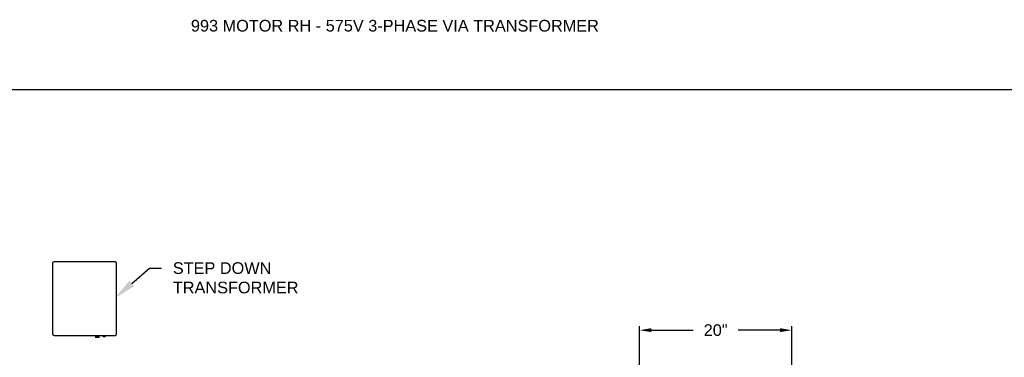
# Model space of a CAD drawing. Header units: inches. Extents: x 170 to 312, y 215 to 248.
# Tile 494 of 557: x 275.19 to 283.1, y 225.34 to 228.05. Entities that reach past the tile are written whole.
import ezdxf
from ezdxf import colors
from ezdxf.entities.mleader import LeaderData, LeaderLine
from ezdxf.math import Vec2, Vec3

# ---------------------------------------------------------------- set-up
doc = ezdxf.new("R2010")
doc.units = ezdxf.units.IN
doc.header["$LTSCALE"] = 0.25
doc.header["$MEASUREMENT"] = 0
doc.layers.add('575V 3-PHASE 60HZ', color=4, linetype='Continuous')
doc.layers.add('ANNOTATIONS', color=1, linetype='Continuous')
doc.styles.add('ARIAL', font='arial.ttf', dxfattribs={"height": 0.09375})
doc.dimstyles.new('STANDARD$0', dxfattribs={"dimtxt": 0.09375, "dimasz": 0.09375, "dimexe": 0.03125, "dimexo": 0.046875, "dimgap": 0.09, "dimtad": 0, "dimtih": 1, "dimtoh": 1, "dimdec": 4, "dimzin": 0, "dimdsep": 46, "dimtxsty": 'ARIAL', "dimcen": 0.09, "dimadec": 0, "dimazin": 0, "dimtfac": 1, "dimtdec": 4, "dimtofl": 0, "dimtmove": 0, "dimatfit": 1, "dimfxl": 1, "dimtolj": 1, "dimtzin": 0, "dimarcsym": 0})

# ---------------------------------------------------------------- blocks, each defined once
blk = doc.blocks.new('*D171')
at = {"layer": 'ANNOTATIONS', "color": 0, "lineweight": -2, "transparency": 16777216}
for p, q in [((280.1715, 223.587), (280.1715, 225.5879)), ((280.2653, 225.5566), (280.6021, 225.5566)), ((281.3011, 225.5566), (280.9643, 225.5566)), ((281.3949, 225.0133), (281.3949, 225.5879))]:
    blk.add_line(p, q, dxfattribs=at)
at = {"layer": 'ANNOTATIONS', "color": 0, "transparency": 16777216}
for points in [[(280.2653, 225.5722), (280.2653, 225.541), (280.1715, 225.5566)], [(281.3011, 225.5722), (281.3011, 225.541), (281.3949, 225.5566)]]:
    blk.add_solid(points, dxfattribs=at)
at = {"layer": 'defpoints', "color": 0, "transparency": 16777216}
for p in [(281.3949, 225.5566), (281.3949, 224.9664), (280.1715, 223.5401)]:
    blk.add_point(p, dxfattribs=at)
at = {"layer": 'ANNOTATIONS', "color": 0, "transparency": 16777216, "insert": (280.7832, 225.5566), "char_height": 0.09375, "attachment_point": 5, "style": 'ARIAL'}
blk.add_mtext('\\A1;20"', dxfattribs=at)

msp = doc.modelspace()

# ---------------------------------------------------------------- linework, layer by layer
at = {"layer": '575V 3-PHASE 60HZ'}
for p, q in [((275.95222, 226.10749), (275.46128, 226.10749)), ((275.44881, 226.09501), (275.44881, 225.52742)), ((275.96469, 225.52742), (275.96469, 226.09501)), ((275.46128, 225.51494), (275.95222, 225.51494)), ((275.79471, 225.50582), (275.79437, 225.50563)), ((275.79437, 225.50563), (275.79471, 225.50543)), ((275.79437, 225.50563), (275.82365, 225.50563)), ((275.79471, 225.50499), (275.79437, 225.50479)), ((275.79437, 225.50479), (275.79471, 225.5046)), ((275.79437, 225.50479), (275.82365, 225.50479)), ((275.79471, 225.50415), (275.79437, 225.50396)), ((275.79437, 225.50396), (275.79471, 225.50377)), ((275.79437, 225.50396), (275.82365, 225.50396)), ((275.79471, 225.50332), (275.79437, 225.50313)), ((275.79437, 225.50313), (275.79471, 225.50294)), ((275.79437, 225.50313), (275.82365, 225.50313)), ((275.79471, 225.50249), (275.79437, 225.5023)), ((275.79437, 225.5023), (275.79471, 225.50211)), ((275.79437, 225.5023), (275.82365, 225.5023)), ((275.79471, 225.50166), (275.79437, 225.50147)), ((275.79437, 225.50147), (275.79471, 225.50128)), ((275.79437, 225.50147), (275.82365, 225.50147)), ((275.79471, 225.50083), (275.79437, 225.50064)), ((275.79437, 225.50064), (275.79471, 225.50044)), ((275.79437, 225.50064), (275.82365, 225.50064)), ((275.79471, 225.5), (275.79437, 225.4998)), ((275.79437, 225.4998), (275.79471, 225.49961)), ((275.79437, 225.4998), (275.82365, 225.4998)), ((275.79471, 225.51494), (275.79471, 225.50582)), ((275.82332, 225.50582), (275.79471, 225.50582)), ((275.79471, 225.50543), (275.79471, 225.50499)), ((275.79471, 225.50543), (275.82332, 225.50543)), ((275.82332, 225.50499), (275.79471, 225.50499)), ((275.79471, 225.5046), (275.79471, 225.50415)), ((275.79471, 225.5046), (275.82332, 225.5046)), ((275.82332, 225.50415), (275.79471, 225.50415)), ((275.79471, 225.50377), (275.79471, 225.50332)), ((275.79471, 225.50377), (275.82332, 225.50377)), ((275.82332, 225.50332), (275.79471, 225.50332)), ((275.79471, 225.50294), (275.79471, 225.50249)), ((275.79471, 225.50294), (275.82332, 225.50294)), ((275.82332, 225.50249), (275.79471, 225.50249)), ((275.79471, 225.50211), (275.79471, 225.50166)), ((275.79471, 225.50211), (275.82332, 225.50211)), ((275.82332, 225.50166), (275.79471, 225.50166)), ((275.79471, 225.50128), (275.79471, 225.50083)), ((275.79471, 225.50128), (275.82332, 225.50128)), ((275.82332, 225.50083), (275.79471, 225.50083)), ((275.79471, 225.50044), (275.79471, 225.5)), ((275.79471, 225.50044), (275.82332, 225.50044)), ((275.82332, 225.5), (275.79471, 225.5)), ((275.79471, 225.49961), (275.79471, 225.49731)), ((275.79471, 225.49961), (275.82332, 225.49961)), ((275.82332, 225.49731), (275.79471, 225.49731)), ((275.82332, 225.50582), (275.82332, 225.51494)), ((275.82365, 225.50563), (275.82332, 225.50582)), ((275.82332, 225.50543), (275.82365, 225.50563)), ((275.82332, 225.50499), (275.82332, 225.50543)), ((275.82365, 225.50479), (275.82332, 225.50499)), ((275.82332, 225.5046), (275.82365, 225.50479)), ((275.82332, 225.50415), (275.82332, 225.5046)), ((275.82365, 225.50396), (275.82332, 225.50415)), ((275.82332, 225.50377), (275.82365, 225.50396)), ((275.82332, 225.50332), (275.82332, 225.50377)), ((275.82365, 225.50313), (275.82332, 225.50332)), ((275.82332, 225.50294), (275.82365, 225.50313)), ((275.82332, 225.50249), (275.82332, 225.50294)), ((275.82365, 225.5023), (275.82332, 225.50249)), ((275.82332, 225.50211), (275.82365, 225.5023)), ((275.82332, 225.50166), (275.82332, 225.50211)), ((275.82365, 225.50147), (275.82332, 225.50166)), ((275.82332, 225.50128), (275.82365, 225.50147)), ((275.82332, 225.50083), (275.82332, 225.50128)), ((275.82365, 225.50064), (275.82332, 225.50083)), ((275.82332, 225.50044), (275.82365, 225.50064)), ((275.82332, 225.5), (275.82332, 225.50044)), ((275.82365, 225.4998), (275.82332, 225.5)), ((275.82332, 225.49961), (275.82365, 225.4998)), ((275.82332, 225.49731), (275.82332, 225.49961)), ((275.85802, 225.50948), (275.85769, 225.50929)), ((275.85769, 225.50929), (275.85802, 225.50909)), ((275.85769, 225.50929), (275.873, 225.50929)), ((275.85802, 225.50881), (275.85769, 225.50862)), ((275.85769, 225.50862), (275.85802, 225.50843)), ((275.85769, 225.50862), (275.873, 225.50862)), ((275.85802, 225.50815), (275.85769, 225.50796)), ((275.85769, 225.50796), (275.85802, 225.50776)), ((275.85769, 225.50796), (275.873, 225.50796)), ((275.85802, 225.50748), (275.85769, 225.50729)), ((275.85769, 225.50729), (275.85802, 225.5071)), ((275.85769, 225.50729), (275.873, 225.50729)), ((275.85802, 225.50682), (275.85769, 225.50662)), ((275.85769, 225.50662), (275.85802, 225.50643)), ((275.85769, 225.50662), (275.873, 225.50662)), ((275.85802, 225.50615), (275.85769, 225.50596)), ((275.85769, 225.50596), (275.85802, 225.50577)), ((275.85769, 225.50596), (275.873, 225.50596)), ((275.85802, 225.50549), (275.85769, 225.50529)), ((275.85769, 225.50529), (275.85802, 225.5051)), ((275.85769, 225.50529), (275.873, 225.50529)), ((275.85802, 225.50482), (275.85769, 225.50463)), ((275.85769, 225.50463), (275.85802, 225.50444)), ((275.85769, 225.50463), (275.873, 225.50463)), ((275.85802, 225.51494), (275.85802, 225.50948)), ((275.85802, 225.50948), (275.87266, 225.50948)), ((275.85802, 225.50909), (275.85802, 225.50881)), ((275.85802, 225.50909), (275.87266, 225.50909)), ((275.85802, 225.50881), (275.87266, 225.50881)), ((275.85802, 225.50843), (275.85802, 225.50815)), ((275.85802, 225.50843), (275.87266, 225.50843)), ((275.85802, 225.50815), (275.87266, 225.50815)), ((275.85802, 225.50776), (275.85802, 225.50748)), ((275.85802, 225.50776), (275.87266, 225.50776)), ((275.85802, 225.50748), (275.87266, 225.50748)), ((275.85802, 225.5071), (275.85802, 225.50682)), ((275.85802, 225.5071), (275.87266, 225.5071)), ((275.85802, 225.50682), (275.87266, 225.50682)), ((275.85802, 225.50643), (275.85802, 225.50615)), ((275.85802, 225.50643), (275.87266, 225.50643)), ((275.85802, 225.50615), (275.87266, 225.50615)), ((275.85802, 225.50577), (275.85802, 225.50549)), ((275.85802, 225.50577), (275.87266, 225.50577)), ((275.85802, 225.50549), (275.87266, 225.50549)), ((275.85802, 225.5051), (275.85802, 225.50482)), ((275.85802, 225.5051), (275.87266, 225.5051)), ((275.85802, 225.50482), (275.87266, 225.50482)), ((275.85802, 225.50444), (275.85802, 225.50296)), ((275.85802, 225.50444), (275.87266, 225.50444)), ((275.87266, 225.50296), (275.85802, 225.50296)), ((275.87266, 225.50948), (275.87266, 225.51494)), ((275.873, 225.50929), (275.87266, 225.50948)), ((275.87266, 225.50909), (275.873, 225.50929)), ((275.87266, 225.50881), (275.87266, 225.50909)), ((275.873, 225.50862), (275.87266, 225.50881)), ((275.87266, 225.50843), (275.873, 225.50862)), ((275.87266, 225.50815), (275.87266, 225.50843)), ((275.873, 225.50796), (275.87266, 225.50815)), ((275.87266, 225.50776), (275.873, 225.50796)), ((275.87266, 225.50748), (275.87266, 225.50776)), ((275.873, 225.50729), (275.87266, 225.50748)), ((275.87266, 225.5071), (275.873, 225.50729)), ((275.87266, 225.50682), (275.87266, 225.5071)), ((275.873, 225.50662), (275.87266, 225.50682)), ((275.87266, 225.50643), (275.873, 225.50662)), ((275.87266, 225.50615), (275.87266, 225.50643)), ((275.873, 225.50596), (275.87266, 225.50615)), ((275.87266, 225.50577), (275.873, 225.50596)), ((275.87266, 225.50549), (275.87266, 225.50577)), ((275.873, 225.50529), (275.87266, 225.50549)), ((275.87266, 225.5051), (275.873, 225.50529)), ((275.87266, 225.50482), (275.87266, 225.5051)), ((275.873, 225.50463), (275.87266, 225.50482)), ((275.87266, 225.50444), (275.873, 225.50463)), ((275.87266, 225.50296), (275.87266, 225.50444))]:
    msp.add_line(p, q, dxfattribs=at)
for centre, start, end in [((275.46128, 226.09501), 90, 180), ((275.95222, 226.09501), 0, 90), ((275.46128, 225.52742), 180, 270), ((275.95222, 225.52742), 270, 0)]:
    msp.add_arc(centre, 0.01248, start, end, dxfattribs=at)
at = {"layer": 'defpoints'}
msp.add_lwpolyline([(287.7119, 214.75854), (268.24203, 214.75854), (268.24203, 227.49365), (287.7119, 227.49365)], close=True, dxfattribs=at)

# ---------------------------------------------------------------- texts
at = {"layer": 'ANNOTATIONS', "insert": (276.56248, 228.05267), "char_height": 0.09375, "width": 4.6220629, "attachment_point": 1, "line_spacing_factor": 0.86134, "style": 'ARIAL'}
msp.add_mtext('993 MOTOR RH - 575V 3-PHASE VIA TRANSFORMER', dxfattribs=at)

# ---------------------------------------------------------------- dimensions: what is measured, and where the dimension line sits
at = {"layer": 'ANNOTATIONS'}
dim = msp.add_linear_dim(base=(281.39489, 225.55661), p1=(280.17151, 223.54011), p2=(281.39489, 224.96638), angle=180, text='20"', dimstyle='STANDARD$0', dxfattribs=at)
dim.commit()
dim.dimension.update_dxf_attribs({"geometry": '*D171', "text_midpoint": (280.7832, 225.55661), "dimtype": 160})

# ---------------------------------------------------------------- leaders
ml = msp.add_multileader_mtext('Standard', dxfattribs=at)
ml.set_content('STEP DOWN\\PTRANSFORMER', color=256, style='ARIAL')
ml.set_leader_properties()
ml.build(insert=Vec2(0, 0))
ml.multileader.update_dxf_attribs({"dogleg_length": 0.36, "arrow_head_size": 0.18})
ctx = ml.context
ctx.base_point, ctx.char_height, ctx.arrow_head_size, ctx.landing_gap_size, ctx.plane_origin = Vec3(276.32692, 226.05526), 0.09375, 0.18, 0.09, Vec3(275.95421, 225.69708)
notes = []
notes.append((ctx, [(0, (1, 1, 0), (276.22896, 226.05526), (1, 0), 0.09796, [(0, [(275.9507, 225.81408)], 0, [])])]))
ctx.mtext.insert, ctx.mtext.flow_direction = Vec3(276.41692, 226.10293), 5
for ctx, leaders in notes:
    for number, flags, end, landing, length, lines in leaders:
        leader = LeaderData()
        leader.index, (leader.has_last_leader_line, leader.has_dogleg_vector, leader.attachment_direction) = number, flags
        leader.last_leader_point, leader.dogleg_vector, leader.dogleg_length = Vec3(end), Vec3(landing), length
        for number, points, colour, breaks in lines:
            line = LeaderLine()
            line.index, line.vertices, line.color, line.breaks = number, Vec3.list(points), colors.encode_raw_color(colour), breaks
            leader.lines.append(line)
        ctx.leaders.append(leader)

doc.saveas('drawing.dxf')
